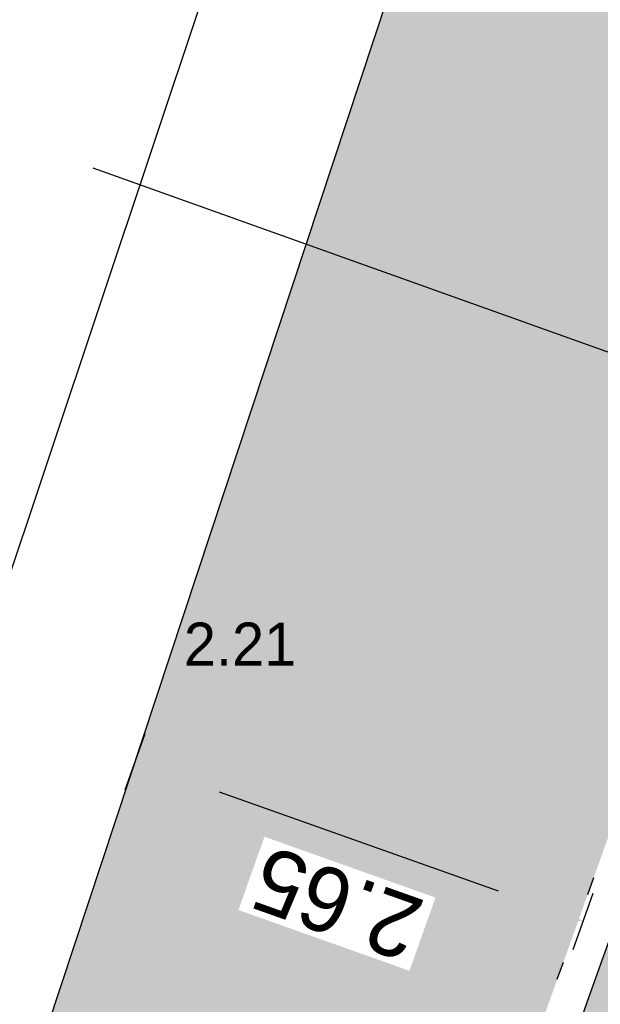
# Model space of a CAD drawing. Header units: metres. Extents: x 134157 to 138734, y 451157 to 455772.
# Tile 806 of 1056: x 136694.23 to 136697.45, y 454185.87 to 454191.34. Entities that reach past the tile are written whole.
import ezdxf
from ezdxf import colors
from ezdxf.entities.mleader import LeaderData, LeaderLine
from ezdxf.math import Vec2, Vec3

# ---------------------------------------------------------------- set-up
doc = ezdxf.new("R2010")
doc.units = ezdxf.units.M
doc.linetypes.add('TR18X20__G2', pattern=[2.5999999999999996, 1, -0.4, 0, -0.4, 0, -0.4, 0, -0.4])
doc.layers.add('-DR-alg-hulplijnen', color=210, linetype='Continuous', plot=False)
doc.layers.add('-DR-alg-hulplijnen aandachtspunten', color=210, linetype='Continuous', plot=False)
doc.layers.add('-DR-alg-hulplijnen kantverharding asflast nieuwe fietsstraat', color=7, linetype='Continuous', true_color=0xff9429, plot=False)
for name, color, linetype in [('-DR-alg-projectgrens 1-200', 3, 'PROJECTGRENS_1-200'), ('-DR-bs-txt-hoogtemaat', 253, 'Continuous'), ('-DR-nw-maatvoering', 3, 'Continuous'), ('-DR-nw-txt-overzicht aandachtspunten verharding', 2, 'Continuous'), ('-DR-nw-vh-band 18-20x25', 2, 'TR18X20__G2'), ('-DR-nw-vh-kantverharding', 3, 'Continuous'), ('-DR-nw-vh-scheiding erfgrens en bebouwing', 3, 'Continuous')]:
    doc.layers.add(name, color=color, linetype=linetype)
doc.layers.add('-DR-nw-gr-arc-gras', color=7, linetype='Continuous', true_color=0xb5d5a4)
for name, color, linetype, lineweight, true_color in [('-DR-nw-vh-arc-asfalt fietsstraat rood', 7, 'Continuous', 9, 0xdfbfc7), ('-DR-nw-vh-arc-sbs df Drainflow', 7, 'Continuous', 9, 0xb9747c), ('-DR-nw-vh-arc-sbs kf bruinrood rabat halfsteens', 7, 'Continuous', 9, 0xb88485)]:
    doc.layers.add(name, color=color, linetype=linetype, lineweight=lineweight, true_color=true_color)
doc.layers.add('-DR-nw-vh-arc-halfverharding stabilizer', color=7, linetype='Continuous', lineweight=9, true_color=0xe2e1c1, transparency=0.1)
doc.layers.add('-DR-nw-vh-arc-tegels 300x300x45', color=253, linetype='Continuous', lineweight=9)
doc.styles.add('CE', font='txt', dxfattribs={"height": 1.8})
doc.styles.add('Drong', font='txt', dxfattribs={"height": 1.8})
doc.linetypes.add('PROJECTGRENS_1-200', pattern='A,0.32,-0.13,[133,ltypeshp.shx,S=0.13,R=0,X=-0.13,Y=0],-0.13,1.27', length=1.85)
doc.dimstyles.new('Drong', dxfattribs={"dimtxt": 1.8, "dimasz": 2.5, "dimexe": 0, "dimexo": 0, "dimgap": 0.9, "dimtad": 1, "dimzin": 0, "dimdsep": 46, "dimtxsty": 'Drong', "dimblk": 'dimblk-wit', "dimcen": 0, "dimse1": 1, "dimse2": 1, "dimclrd": 256, "dimclre": 1, "dimclrt": 7, "dimadec": 0, "dimazin": 0, "dimtfac": 1, "dimtmove": 0, "dimatfit": 3, "dimfxl": 1, "dimtolj": 1, "dimtzin": 0, "dimarcsym": 0})
pattern_1 = [(115.3356253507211, (136419.7180158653, 453326.2367068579), (-0.2236810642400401, -0.1059037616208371), [0.06, -0.187485]), (205.3356253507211, (136419.7180158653, 453326.2367068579), (0.1059037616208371, -0.22368106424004), [0.06, -0.187485])]

# ---------------------------------------------------------------- blocks, each defined once
blk = doc.blocks.new('dimblk-wit')
at = {"color": 7}
blk.add_line((2.842170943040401e-14, -0.3333333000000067), (-2.842170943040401e-14, 0.3333333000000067), dxfattribs=at)
blk.add_solid([(0, 0), (-0.7999999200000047, 0.1999999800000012), (-0.7999999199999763, -0.1999999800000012)], dxfattribs=at)
blk = doc.blocks.new('*D693')
at = {"layer": '-DR-nw-maatvoering', "lineweight": -2, "transparency": 16777216}
blk.add_line((136688.1907988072, 454157.0126188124), (136703.0951345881, 454198.4178598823), dxfattribs=at)
at = {"layer": 'Defpoints', "color": 0, "transparency": 16777216}
for p in [(136703.2644787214, 454198.8883092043), (136703.2644787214, 454198.8883092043), (136688.0214546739, 454156.5421694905)]:
    blk.add_point(p, dxfattribs=at)
at = {"layer": '-DR-nw-maatvoering', "lineweight": -2, "transparency": 16777216, "xscale": 0.5, "yscale": 0.5, "zscale": 0.5}
for p, rotation in [((136703.2644787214, 454198.8883092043), 70.20302367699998), ((136688.021454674, 454156.5421694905), 250.2030236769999)]:
    blk.add_blockref('dimblk-wit', p, dxfattribs=dict(at, rotation=rotation))
at = {"layer": '-DR-nw-maatvoering', "color": 7, "transparency": 16777216, "insert": (136695.3007690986, 454177.8384176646), "char_height": 0.36, "attachment_point": 5, "rotation": 70.20302367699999, "style": 'Drong'}
blk.add_mtext('\\A1;45.00', dxfattribs=at)
blk = doc.blocks.new('*D738')
at = {"layer": '-DR-nw-maatvoering', "lineweight": -2, "transparency": 16777216}
blk.add_line((136696.887496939, 454186.4937800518), (136695.3379612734, 454187.0447268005), dxfattribs=at)
at = {"layer": 'Defpoints', "color": 0, "transparency": 16777216}
for p in [(136695.0852002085, 454187.8263297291), (136694.8668539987, 454187.2122318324), (136697.4412639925, 454186.5587553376)]:
    blk.add_point(p, dxfattribs=at)
at = {"layer": '-DR-nw-maatvoering', "lineweight": -2, "transparency": 16777216, "xscale": 0.5, "yscale": 0.5, "zscale": 0.5}
for p, rotation in [((136694.8668539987, 454187.2122318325), 160.4268500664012), ((136697.3586042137, 454186.3262750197), 340.4268500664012)]:
    blk.add_blockref('dimblk-wit', p, dxfattribs=dict(at, rotation=rotation))
at = {"layer": '-DR-nw-maatvoering', "color": 7, "transparency": 16777216, "insert": (136695.9908885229, 454186.4265772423), "char_height": 0.36, "attachment_point": 5, "rotation": 160.42685006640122, "style": 'Drong', "bg_fill": 3, "box_fill_scale": 1.1, "bg_fill_color": 256, "bg_fill_true_color": 13158600, "bg_fill_transparency": 0}
blk.add_mtext('\\A1;2.65', dxfattribs=at)

msp = doc.modelspace()

# ---------------------------------------------------------------- hatches: boundary and pattern name
at = {"layer": '-DR-nw-gr-arc-gras', "transparency": 33554687}
h = msp.add_hatch(dxfattribs=at)
h.set_pattern_fill('AGR-BOLLEN', color=256, scale=0.1, pattern_type=2)
h.set_pattern_definition(pattern_1)
edge = h.paths.add_edge_path()
edge.add_arc((-7000776.809524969, 3043164.567559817), 7592527.997363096, 340.0567505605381, 340.0572256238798)
edge.add_line((136455.7815594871, 453494.2542758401), (136455.1236032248, 453494.4934109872))
edge.add_arc((380495.2223584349, 364992.5484406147), 259592.3035530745, 160.0666568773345, 160.0804453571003)
edge.add_line((136433.832290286, 453435.7615323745), (136433.813485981, 453435.768343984))
edge.add_line((136433.813485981, 453435.768343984), (136432.1794965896, 453431.2550945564))
edge.add_line((136432.1794965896, 453431.2550945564), (136432.198303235, 453431.2482893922))
edge.add_line((136432.198303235, 453431.2482893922), (136431.6776287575, 453429.8696050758))
edge.add_line((136431.6776287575, 453429.8696050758), (136432.3363505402, 453429.6312341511))
edge.add_line((136432.3363505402, 453429.6312341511), (136434.3092713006, 453435.0765756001))
h = msp.add_hatch(dxfattribs=at)
h.set_pattern_fill('AGR-BOLLEN', color=256, scale=0.1, pattern_type=2)
h.set_pattern_definition(pattern_1)
edge = h.paths.add_edge_path()
edge.add_line((136644.2753070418, 454017.4218487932), (136643.9350728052, 454016.4814706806))
edge.add_line((136643.9350728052, 454016.4814706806), (136643.8839339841, 454016.3403207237))
edge.add_line((136643.8839339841, 454016.3403207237), (136644.542212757, 454016.1016536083))
edge.add_arc((1711333.983143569, -116117.4265426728), 1674723.581774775, 160.0956720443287, 160.096657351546, ccw=False)
edge.add_line((136654.3469492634, 454043.1812754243), (136653.6888597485, 454043.419891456))
edge.add_line((136653.6888597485, 454043.419891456), (136653.6378049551, 454043.2789838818))
edge.add_line((136653.6378049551, 454043.2789838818), (136653.2975354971, 454042.3386559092))
edge.add_line((136653.2975354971, 454042.3386559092), (136644.2753070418, 454017.4218487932))
h = msp.add_hatch(dxfattribs=at)
h.set_pattern_fill('AGR-BOLLEN', color=256, scale=0.1, pattern_type=2)
h.set_pattern_definition(pattern_1)
h.paths.add_polyline_path([(136680.8181372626, 454113.3477231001), (136681.7583936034, 454113.0072557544), (136695.6216056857, 454151.2331555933), (136697.8514209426, 454150.418564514), (136700.8020000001, 454158.7690000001), (136698.5957472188, 454159.4627371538), (136702.3224466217, 454169.7982563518, 0.003576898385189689), (136716.2680567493, 454208.7901107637, 0.003576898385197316), (136718.6060000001, 454208.0040000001, 0.003576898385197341), (136721.1490000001, 454215.3520000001, 0.00357689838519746), (136718.841618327, 454216.1837744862, 0.003577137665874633), (136723.8472994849, 454230.5978849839), (136722.9019403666, 454230.923898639, -0.003576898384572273), (136701.3821902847, 454170.1387237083)])
h = msp.add_hatch(dxfattribs=at)
h.set_pattern_fill('AGR-BOLLEN', color=256, scale=0.1, pattern_type=2)
h.set_pattern_definition(pattern_1)
edge = h.paths.add_edge_path()
edge.add_arc((201445.8787886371, 430906.3577488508), 68798.18994699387, 160.2184351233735, 160.2357859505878, ccw=False)
edge.add_arc((201560.3116756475, 431227.0068245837), 68798.19358799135, 160.484620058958, 160.5019708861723, ccw=False)
edge.add_line((136714.446815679, 454209.7231900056), (136713.7865181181, 454209.9556261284))
edge.add_line((136713.7865181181, 454209.9556261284), (136713.7367865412, 454209.8142461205))
edge.add_line((136713.7367865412, 454209.8142461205), (136713.4053277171, 454208.8707135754))
edge.add_arc((132463.7408879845, 455704.5910048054), 4505.199999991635, 340.09465014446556, 340.60986997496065, ccw=False)
edge.add_line((136699.7837545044, 454170.7175181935), (136694.0695503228, 454154.9368074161))
edge.add_line((136694.0695503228, 454154.9368074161), (136693.729157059, 454153.9965279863))
edge.add_line((136693.729157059, 454153.9965279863), (136693.6780549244, 454153.8553647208))
edge.add_line((136693.6780549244, 454153.8553647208), (136694.3366119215, 454153.6165329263))
edge.add_line((136694.3366119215, 454153.6165329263), (136700.4419339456, 454170.4791910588))
at = {"layer": '-DR-nw-vh-arc-asfalt fietsstraat rood', "transparency": 33554687}
h = msp.add_hatch(color=256, dxfattribs=at)
h.dxf.hatch_style = 1
edge = h.paths.add_edge_path()
edge.add_line((136621.1191711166, 453955.2346702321), (136699.219600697, 454170.9217985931))
edge.add_arc((132463.7408879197, 455704.5910048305), 4504.600000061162, 340.0946501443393, 342.4755033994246)
edge.add_line((136759.2747347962, 454348.1949966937), (136783.3161431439, 454424.331082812))
edge.add_line((136783.3161431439, 454424.331082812), (136779.3110722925, 454425.5957596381))
edge.add_line((136779.3110722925, 454425.5957596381), (136755.2696639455, 454349.4596735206))
edge.add_arc((132463.7408877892, 455704.5910048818), 4500.400000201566, 340.09465014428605, 342.4755033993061, ccw=False)
edge.add_line((136695.2705240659, 454172.3517614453), (136617.1700944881, 453956.6646330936))
edge.add_line((136617.1700944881, 453956.6646330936), (136621.1191711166, 453955.2346702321))
at = {"layer": '-DR-nw-vh-arc-halfverharding stabilizer'}
h = msp.add_hatch(dxfattribs=at)
h.set_pattern_fill('GRAVEL', color=256, scale=0.03)
h.set_pattern_definition([(228.0127875, (0.54864, 0.7619999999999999), (-6.096000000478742, -6.857999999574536), [0.102516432, -10.1491450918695]), (184.969741, (0.4800599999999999, 0.6858), (9.143999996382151, 0.7620000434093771), [0.175921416, -17.41621466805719]), (132.5104471, (0.3048, 0.6705599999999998), (7.620000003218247, -8.381999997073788), [0.124044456, -12.28041683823]), (267.273689, (0.00762, 0.4800599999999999), (0.7620000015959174, 15.23999999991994), [0.160201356, -15.8599312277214]), (292.83365418, (0, 0.32004), (-3.810000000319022, 9.143999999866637), [0.15709011, -15.5519423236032]), (357.2736889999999, (0.06096, 0.17526), (-15.23999999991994, 0.7620000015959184), [0.160201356, -15.8599312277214]), (37.69424047, (0.22098, 0.16764), (-9.905999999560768, -7.620000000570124), [0.211858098, -20.9739345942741]), (72.25532837, (0.38862, 0.29718), (5.334000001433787, 16.76399999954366), [0.200015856, -19.8015769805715]), (121.42956562, (0.4495799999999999, 0.48768), (-6.096000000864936, 9.905999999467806), [0.1607439, -15.9136637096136]), (175.2363583, (0.36576, 0.6248400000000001), (8.381999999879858, -0.7620000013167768), [0.183513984, -8.992181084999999]), (222.3974378, (0.18288, 0.64008), (-9.143999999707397, -8.382000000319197), [0.237323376, -23.4950317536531]), (138.81407483, (0.7619999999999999, 0.47244), (-5.333999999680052, 4.572000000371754), [0.08100136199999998, -8.0191697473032]), (171.4692344, (0.70104, 0.52578), (9.906000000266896, -1.523999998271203), [0.154104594, -15.256391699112]), (225, (0.54864, 0.54864), (-1.06581410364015e-16, -0.7620000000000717), [0.107762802, -0.9698679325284]), (203.19859051, (0.4953, 0.64008), (3.810000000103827, 1.5239999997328), [0.05803239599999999, -5.745186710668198]), (291.80140949, (0.44196, 0.61722), (-0.7620000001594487, 2.285999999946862), [0.082069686, -4.021425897]), (30.96375653, (0.47244, 0.5410200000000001), (2.286000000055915, 1.523999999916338), [0.133295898, -4.309889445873]), (161.56505118, (0.5867399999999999, 0.6096), (1.524000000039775, -0.761999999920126), [0.096386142, -2.3132694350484]), (16.389540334, (0, 0.61722), (7.620000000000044, 2.286000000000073), [0.1350264, -13.3676480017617]), (70.34617594, (0.12954, 0.65532), (-3.048000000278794, -8.381999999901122), [0.113279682, -11.21466470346]), (293.19859051, (0.5867399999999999, 0.7619999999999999), (-1.523999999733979, 3.810000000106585), [0.11606403, -5.687155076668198]), (343.6104596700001, (0.6324599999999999, 0.65532), (-7.620000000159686, 2.285999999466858), [0.1350264, -13.367648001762]), (339.44395478, (0, 0.14478), (-3.809999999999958, 1.524000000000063), [0.1302105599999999, -6.3803202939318]), (294.7751406, (0.12192, 0.09906), (-3.810000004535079, 8.381999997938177), [0.109101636, -10.801078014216]), (66.80140949, (0.59436, 0), (1.523999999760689, 3.810000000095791), [0.11606403, -5.687155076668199]), (17.35402464, (0.64008, 0.10668), (-9.905999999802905, -3.048000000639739), [0.127734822, -12.64571279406]), (69.44395478, (0.22098, 0), (-1.524000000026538, -3.809999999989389), [0.06510527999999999, -6.445425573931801]), (101.309932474, (0.54864, 0), (-0.7620000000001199, 3.048000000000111), [0.03885437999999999, -3.8465984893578]), (165.963756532, (0.5410200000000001, 0.0381), (2.285999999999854, -0.7619999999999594), [0.15709011, -2.9847163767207]), (186.00900596, (0.38862, 0.0762), (7.61999999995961, 0.762000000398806), [0.1455801, -14.4124094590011]), (303.69006753, (0.47244, 0.47244), (-0.7620000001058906, 1.523999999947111), [0.109897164, -2.637532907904]), (353.15722659, (0.5334, 0.3809999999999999), (12.9540000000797, -1.523999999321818), [0.191867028, -18.9948027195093]), (60.9453959, (0.7239, 0.35814), (-3.048000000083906, -5.333999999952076), [0.078452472, -7.766817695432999]), (90, (0.7619999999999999, 0.42672), (-0.7619999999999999, 0.7619999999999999), [0.04572, -0.7162799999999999]), (120.25643716, (0.37338, 0.09906), (3.047999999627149, -5.334000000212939), [0.105860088, -10.48018223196]), (48.01278749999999, (0.32004, 0.1905), (6.096000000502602, 6.857999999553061), [0.205032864, -10.0466286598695]), (0, (0.4572, 0.3429), (0.7619999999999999, 0.7619999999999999), [0.19812, -0.5638799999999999]), (325.3048465, (0.65532, 0.3429), (7.620000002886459, -5.333999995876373), [0.120482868, -11.927795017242]), (254.0546040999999, (0.75438, 0.27432), (-0.761999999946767, -3.048000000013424), [0.110948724, -5.4364950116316]), (207.64597536, (0.7239, 0.16764), (-14.478000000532, -7.619999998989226), [0.18064353, -17.8837393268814]), (175.42607874, (0.5638799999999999, 0.08381999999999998), (-9.905999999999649, 0.7619999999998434), [0.191108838, -18.919753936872])])
edge = h.paths.add_edge_path()
edge.add_line((136696.3611916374, 454156.2724135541), (136701.3821902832, 454170.1387237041))
edge.add_arc((132463.7408890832, 455704.5910044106), 4506.899998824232, 340.0946501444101, 340.3824801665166)
edge.add_arc((132463.740888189, 455704.59100474), 4506.899999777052, 340.3824801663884, 340.9144113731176)
edge.add_line((136722.9019403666, 454230.923898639), (136725.9012828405, 454239.6212513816))
edge.add_line((136725.9012828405, 454239.6212513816), (136725.0504544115, 454239.9146654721))
edge.add_line((136725.0504544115, 454239.9146654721), (136723.7971678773, 454236.2738443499))
edge.add_line((136723.7971678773, 454236.2738443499), (136723.0405039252, 454236.5352031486))
edge.add_line((136723.0405039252, 454236.5352031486), (136722.5512712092, 454235.1172286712))
edge.add_line((136722.5512712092, 454235.1172286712), (136723.3075039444, 454234.8560547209))
edge.add_line((136723.3075039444, 454234.8560547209), (136722.051111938, 454231.2173127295))
edge.add_line((136722.051111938, 454231.2173127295), (136715.0723628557, 454211.1992251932))
edge.add_line((136715.0723628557, 454211.1992251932), (136714.3172518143, 454211.4650372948))
edge.add_line((136714.3172518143, 454211.4650372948), (136713.8196736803, 454210.0499697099))
edge.add_line((136713.8196736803, 454210.0499697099), (136714.5743433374, 454209.7843129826))
edge.add_line((136714.5743433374, 454209.7843129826), (136708.1893734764, 454191.7482985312))
edge.add_arc((132463.7408867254, 455704.5910051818), 4506.000001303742, 340.0946501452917, 340.38248016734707, ccw=False)
edge.add_line((136700.5359595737, 454170.4451443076), (136695.5145284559, 454156.577639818))
edge.add_line((136695.5145284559, 454156.577639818), (136696.3611916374, 454156.2724135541))
at = {"layer": '-DR-nw-vh-arc-sbs df Drainflow'}
h = msp.add_hatch(dxfattribs=at)
h.set_pattern_fill('AVH-SBS_KEIFORMAAT_ELLEBOOG_01', color=256, scale=3, angle=250, pattern_type=2)
h.set_pattern_definition([(250, (0, 0), (0.3845138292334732, 0.179301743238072), [0.8999999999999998, -0.3]), (340, (-0.2052120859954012, -0.5638155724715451), (0.3845138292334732, 0.179301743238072), [0.8999999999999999, -0.3]), (250, (0.0383478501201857, -0.3332108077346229), (0.3845138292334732, 0.179301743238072), [0, -1.2]), (250, (0.02539267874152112, -0.8073755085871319), (0.3845138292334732, 0.179301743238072), [0, -1.2])])
h.paths.add_polyline_path([(136703.767070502, 454198.7105629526), (136702.4480377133, 454199.1790283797, 0.4141940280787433), (136702.0649413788, 454198.996750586, -0.001521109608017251), (136692.8258575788, 454173.2369765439), (136687.0265221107, 454157.2211617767, 0.4142135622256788), (136687.2064588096, 454156.8369446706), (136688.5228176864, 454156.3602903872, -0.4142135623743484), (136688.8227121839, 454155.7199285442), (136694.894421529, 454172.4879483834), (136704.404471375, 454199.0113136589, -0.4122998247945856)])
at = {"layer": '-DR-nw-vh-arc-sbs kf bruinrood rabat halfsteens', "transparency": 33554687}
h = msp.add_hatch(color=256, dxfattribs=at)
h.dxf.hatch_style = 1
edge = h.paths.add_edge_path()
edge.add_arc((132463.740887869, 455704.591004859), 4500.400000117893, 340.6405330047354, 340.9609252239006)
edge.add_line((136717.9524628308, 454236.5024392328), (136717.5745924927, 454236.6336435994))
edge.add_arc((8236.309871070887, 498800.6098589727), 135990.3796617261, 340.860633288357, 340.8707975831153, ccw=False)
edge.add_line((136709.6669031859, 454213.841715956), (136709.4779428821, 454213.377972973))
edge.add_line((136709.4779428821, 454213.377972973), (136709.3002212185, 454212.8720768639))
edge.add_line((136709.3002212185, 454212.8720768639), (136709.6765894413, 454212.7363942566))
h = msp.add_hatch(color=256, dxfattribs=at)
h.dxf.hatch_style = 1
edge = h.paths.add_edge_path()
edge.add_arc((132463.7408877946, 455704.5910048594), 4500.40000018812, 340.0946501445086, 340.640533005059)
edge.add_line((136709.6765894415, 454212.7363942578), (136709.3002213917, 454212.8720768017))
edge.add_line((136709.3002213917, 454212.8720768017), (136709.1127088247, 454212.3383108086))
edge.add_line((136709.1127088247, 454212.3383108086), (136708.9460833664, 454211.865949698))
edge.add_line((136708.9460833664, 454211.865949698), (136708.7797534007, 454211.3944262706))
edge.add_line((136708.7797534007, 454211.3944262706), (136708.6134234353, 454210.9229028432))
edge.add_line((136708.6134234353, 454210.9229028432), (136708.4470934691, 454210.4513794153))
edge.add_line((136708.4470934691, 454210.4513794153), (136708.2807635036, 454209.9798559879))
edge.add_line((136708.2807635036, 454209.9798559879), (136708.1144335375, 454209.5083325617))
edge.add_line((136708.1144335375, 454209.5083325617), (136707.948103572, 454209.0368091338))
edge.add_line((136707.948103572, 454209.0368091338), (136707.7817736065, 454208.5652857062))
edge.add_line((136707.7817736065, 454208.5652857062), (136707.6154436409, 454208.0937622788))
edge.add_line((136707.6154436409, 454208.0937622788), (136707.4491136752, 454207.6222388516))
edge.add_line((136707.4491136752, 454207.6222388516), (136707.2827837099, 454207.1507154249))
edge.add_line((136707.2827837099, 454207.1507154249), (136707.116453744, 454206.6791919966))
edge.add_line((136707.116453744, 454206.6791919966), (136706.9501237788, 454206.2076685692))
edge.add_line((136706.9501237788, 454206.2076685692), (136706.7837938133, 454205.7361451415))
edge.add_line((136706.7837938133, 454205.7361451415), (136706.6174638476, 454205.2646217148))
edge.add_line((136706.6174638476, 454205.2646217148), (136706.4511338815, 454204.7930982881))
edge.add_line((136706.4511338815, 454204.7930982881), (136706.284803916, 454204.3215748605))
edge.add_line((136706.284803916, 454204.3215748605), (136706.1184739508, 454203.8500514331))
edge.add_line((136706.1184739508, 454203.8500514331), (136705.9521439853, 454203.3785280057))
edge.add_line((136705.9521439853, 454203.3785280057), (136705.7858140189, 454202.9070045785))
edge.add_line((136705.7858140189, 454202.9070045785), (136704.4056616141, 454199.0146332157))
edge.add_arc((136703.9344092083, 454199.1817293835), 0.4999999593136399, 340.07245972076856, 340.47656657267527, ccw=False)
edge.add_arc((132486.7186621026, 455696.3114070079), 4475.576069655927, 340.09416063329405, 340.4548767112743, ccw=False)
edge.add_line((136694.8944215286, 454172.4879483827), (136688.8227121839, 454155.7199285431))
edge.add_line((136688.8227121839, 454155.7199285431), (136689.1988147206, 454155.5837416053))
edge.add_line((136689.1988147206, 454155.5837416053), (136695.2705240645, 454172.351761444))
at = {"layer": '-DR-nw-vh-arc-tegels 300x300x45'}
h = msp.add_hatch(dxfattribs=at)
h.set_pattern_fill('AVH-TEGEL_200X200_HALFST', color=256, scale=2, angle=71, pattern_type=2)
h.set_pattern_definition([(71, (0, 0), (-0.05887645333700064, 0.443321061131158), [0.4, -0.4]), (161, (0, 0), (-0.1302272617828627, -0.3782074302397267), [])])
edge = h.paths.add_edge_path()
edge.add_line((136680.5601152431, 454147.8198620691), (136678.4851152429, 454142.0528620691))
edge.add_line((136678.4851152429, 454142.0528620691), (136676.541115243, 454136.6808620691))
edge.add_line((136676.541115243, 454136.6808620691), (136672.700115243, 454126.0608620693))
edge.add_line((136672.700115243, 454126.0608620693), (136667.8975871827, 454112.7900391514))
edge.add_line((136667.8975871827, 454112.7900391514), (136666.4715658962, 454111.9995501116))
edge.add_line((136666.4715658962, 454111.9995501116), (136666.0661820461, 454112.0827333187))
edge.add_line((136666.0661820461, 454112.0827333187), (136665.5022750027, 454109.3345968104))
edge.add_line((136665.5022750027, 454109.3345968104), (136665.1640294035, 454107.6828649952))
edge.add_line((136665.1640294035, 454107.6828649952), (136671.2514348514, 454109.543679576))
edge.add_line((136671.2514348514, 454109.543679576), (136671.3195283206, 454109.7317308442))
edge.add_line((136671.3195283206, 454109.7317308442), (136671.8302293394, 454111.1421153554))
edge.add_line((136671.8302293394, 454111.1421153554), (136671.8983228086, 454111.3301666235))
edge.add_line((136671.8983228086, 454111.3301666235), (136672.1803997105, 454111.2280264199))
edge.add_line((136672.1803997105, 454111.2280264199), (136672.2825252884, 454111.5100629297))
edge.add_line((136672.2825252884, 454111.5100629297), (136670.4960382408, 454112.1569508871))
edge.add_line((136670.4960382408, 454112.1569508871), (136684.080685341, 454149.6731788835))
edge.add_line((136684.080685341, 454149.6731788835), (136685.8671723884, 454149.0262909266))
edge.add_line((136685.8671723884, 454149.0262909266), (136685.9693125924, 454149.3083678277))
edge.add_line((136685.9693125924, 454149.3083678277), (136686.251389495, 454149.2062276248))
edge.add_line((136686.251389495, 454149.2062276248), (136687.98777296, 454154.0015349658))
edge.add_line((136687.98777296, 454154.0015349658), (136687.4236191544, 454154.2058153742))
edge.add_line((136687.4236191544, 454154.2058153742), (136687.4917126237, 454154.3938666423))
edge.add_line((136687.4917126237, 454154.3938666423), (136688.0024136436, 454155.8042511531))
edge.add_line((136688.0024136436, 454155.8042511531), (136688.0705071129, 454155.9923024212))
edge.add_line((136688.0705071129, 454155.9923024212), (136688.3525840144, 454155.8901622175))
edge.add_line((136688.3525840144, 454155.8901622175), (136688.4547242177, 454156.1722391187))
edge.add_line((136688.4547242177, 454156.1722391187), (136686.6682371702, 454156.8191270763))
edge.add_line((136686.6682371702, 454156.8191270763), (136692.6378062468, 454173.3050698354))
edge.add_arc((132463.7408879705, 455704.5910047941), 4497.600000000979, 340.0946501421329, 340.4496316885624)
edge.add_line((136702.0438120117, 454199.5348317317), (136702.0439418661, 454199.5347856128))
edge.add_line((136702.0439418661, 454199.5347856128), (136703.2603585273, 454202.9525543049))
edge.add_line((136703.2603585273, 454202.9525543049), (136700.219996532, 454204.9975124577))
edge.add_line((136700.219996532, 454204.9975124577), (136699.2536343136, 454202.8740586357))
edge.add_line((136699.2536343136, 454202.8740586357), (136699.39, 454202.812))
edge.add_line((136699.39, 454202.812), (136697.3242803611, 454198.0487947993))
edge.add_line((136697.3242803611, 454198.0487947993), (136698.308, 454197.611))
edge.add_line((136698.308, 454197.611), (136693.970115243, 454184.499862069))
edge.add_line((136693.970115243, 454184.499862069), (136693.876115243, 454184.5318620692))
edge.add_line((136693.876115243, 454184.5318620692), (136691.8361152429, 454178.5328620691))
edge.add_line((136691.8361152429, 454178.5328620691), (136691.7411152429, 454178.5648620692))
edge.add_line((136691.7411152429, 454178.5648620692), (136690.402115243, 454175.1058620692))
edge.add_line((136690.402115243, 454175.1058620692), (136690.5421152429, 454175.0528620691))
edge.add_line((136690.5421152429, 454175.0528620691), (136689.2631152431, 454171.6328620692))
edge.add_line((136689.2631152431, 454171.6328620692), (136689.1701152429, 454171.6678620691))
edge.add_line((136689.1701152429, 454171.6678620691), (136687.9421152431, 454168.4518620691))
edge.add_line((136687.9421152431, 454168.4518620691), (136688.074115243, 454168.4038620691))
edge.add_line((136688.074115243, 454168.4038620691), (136684.4381152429, 454158.3858620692))
edge.add_line((136684.4381152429, 454158.3858620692), (136680.5601152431, 454147.8198620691))

# ---------------------------------------------------------------- linework, layer by layer
at = {"layer": '-DR-alg-hulplijnen kantverharding asflast nieuwe fietsstraat'}
msp.add_lwpolyline([(136782.1872382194, 454454.7183996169), (136782.7811478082, 454444.4882891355, -0.09121424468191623), (136782.1101864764, 454439.1022242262), (136779.3721577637, 454430.4312351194, 0.08061157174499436), (136779.1407305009, 454428.8462188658), (136779.1650810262, 454427.3139419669, -0.08061157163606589), (136778.9336537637, 454425.7289257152), (136779.3110722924, 454425.595759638), (136755.2696639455, 454349.4596735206, -0.01038880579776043), (136695.2705240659, 454172.3517614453), (136617.170094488, 453956.6646330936), (136616.793991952, 453956.8008200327, -0.01664357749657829), (136615.5574884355, 453953.711278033), (136612.5988155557, 453946.9774368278)], format="xyb", dxfattribs=at)
at = {"layer": '-DR-alg-projectgrens 1-200', "flags": 128}
msp.add_lwpolyline([(136721.4614126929, 454206.1355023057), (136727.4976405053, 454223.7516176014), (136730.5812698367, 454232.7175398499), (136734.459636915, 454243.958702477), (136738.0329631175, 454254.3057511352), (136742.1831830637, 454266.2662668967), (136750.5682339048, 454290.8423468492), (136760.392604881, 454319.4555148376), (136770.6655345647, 454349.3284017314), (136772.7130334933, 454355.2375255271), (136774.612293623, 454360.472703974), (136776.997639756, 454366.9996510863), (136784.3060310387, 454387.2082632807), (136790.3390255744, 454404.0832479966), (136797.3108895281, 454423.3603418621), (136807.0580164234, 454450.0933327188), (136800.6459823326, 454453.198166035), (136770.1293263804, 454470.8392502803), (136763.4628964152, 454464.3928177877), (136767.2219767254, 454456.488320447), (136768.446774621, 454452.9019010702), (136769.6121362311, 454448.5390902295), (136767.1901857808, 454443.6044278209), (136763.9804044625, 454431.78523306), (136763.4980324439, 454430.8065072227), (136764.7847718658, 454430.2215349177), (136759.6495878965, 454419.8651471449), (136760.2067292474, 454419.6135889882), (136758.3051672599, 454415.7551963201), (136757.4333557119, 454413.9278402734), (136755.5135803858, 454410.0369911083), (136754.9933739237, 454410.2920303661), (136749.8722845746, 454399.961884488), (136748.6156828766, 454400.5846870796), (136748.5476600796, 454400.4476262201), (136744.2871101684, 454402.5470422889), (136738.7603675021, 454389.7184848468), (136744.8285157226, 454387.0620129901), (136753.5165828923, 454383.2585824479), (136750.4454420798, 454376.2315008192), (136747.3001386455, 454368.9990925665), (136747.7019947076, 454368.8213485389), (136745.4212838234, 454363.6575167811), (136743.7712198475, 454359.8818756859), (136741.4736476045, 454354.7148318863), (136741.1067372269, 454354.8779031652), (136737.9448004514, 454347.8529095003), (136734.8598097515, 454340.7764631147), (136727.1932653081, 454344.1813445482), (136720.3972555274, 454330.2850260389), (136716.7051284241, 454321.7301903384), (136725.346156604, 454317.8856269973), (136722.1987328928, 454310.8074680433), (136718.1447215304, 454301.4878099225), (136714.1306750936, 454292.7129706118), (136709.7479071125, 454294.6405861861), (136707.0898129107, 454288.6071570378), (136709.5730063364, 454287.5058452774), (136709.5303924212, 454287.4102007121), (136709.6165589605, 454287.3713784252), (136709.4237179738, 454286.9446664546), (136712.1181323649, 454285.7683394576), (136724.4053834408, 454280.40601671), (136724.3945406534, 454280.3722835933), (136724.5601275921, 454280.3013177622), (136719.3266368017, 454264.6213396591), (136718.5536664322, 454264.2788026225), (136712.1490699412, 454267.0433062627), (136705.336609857, 454251.4945309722), (136713.1547930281, 454248.121823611), (136713.6296653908, 454247.1066979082), (136703.3628736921, 454216.0173112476), (136702.5296078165, 454215.6645962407), (136697.2997799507, 454218.0132068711), (136691.6561519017, 454205.1929293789), (136698.1691824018, 454202.2869482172), (136696.0848427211, 454197.5466439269), (136697.1157620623, 454197.0663415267), (136693.3404436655, 454185.7705750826), (136691.210382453, 454179.7988425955), (136691.1538561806, 454179.8178830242), (136689.2565954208, 454174.4702634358), (136688.6774819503, 454172.9217348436), (136686.6454361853, 454167.8593180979), (136686.7931511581, 454167.8056035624), (136683.4987278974, 454158.7287245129), (136679.6202492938, 454148.1614205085), (136677.5444797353, 454142.3922816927), (136675.6007311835, 454137.0209764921), (136671.7597944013, 454126.4011512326), (136667.0848490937, 454113.482877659), (136666.3102427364, 454113.053488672), (136658.5208628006, 454114.6506270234), (136655.4003561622, 454098.9824757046), (136661.0921995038, 454097.8246970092), (136661.2694465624, 454097.5188971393), (136621.349557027, 453987.8626198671), (136614.3766500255, 453990.9632921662), (136611.9345853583, 453985.5300270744), (136608.3745413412, 453987.1196889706), (136605.0140629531, 453979.7732868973), (136610.3679676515, 453977.3856095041), (136616.0993917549, 453974.9109095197), (136616.4180735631, 453974.2166734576), (136608.3939134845, 453952.1359851), (136599.9096817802, 453929.478839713), (136596.3332416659, 453930.8470697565), (136596.7025780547, 453931.8007739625), (136592.690606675, 453933.3568103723), (136592.5823684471, 453933.1112699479), (136587.1666087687, 453935.2079171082), (136587.1133719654, 453935.1014435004), (136586.9083803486, 453935.1996247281), (136584.7297915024, 453936.2519309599), (136573.4195847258, 453911.8970551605), (136576.9058538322, 453910.2265512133), (136577.7550063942, 453910.8166572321), (136581.7099004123, 453908.9229534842), (136581.7799016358, 453907.8909354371), (136588.3553676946, 453904.7426533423), (136581.3567526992, 453890.2881160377), (136584.4079268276, 453889.2178739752), (136581.9197178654, 453882.301448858), (136582.601412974, 453881.5813248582), (136581.1418997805, 453877.4782788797), (136580.1304940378, 453877.2808890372), (136578.3012561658, 453872.1036821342), (136578.9859669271, 453871.382111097), (136577.5259187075, 453867.3093859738), (136576.5394092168, 453867.189688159), (136574.6538962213, 453861.98977681), (136575.3566261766, 453861.2190729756), (136573.8594803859, 453857.0977611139), (136572.8232828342, 453856.8578539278), (136568.249353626, 453844.0563549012), (136569.0513033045, 453843.7225085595), (136568.2464862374, 453841.9862897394), (136569.9158138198, 453841.290025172), (136566.691677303, 453833.861641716), (136560.7574092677, 453836.4857936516), (136555.1930274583, 453823.5555627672), (136563.2068687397, 453820.3295449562), (136562.2441309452, 453817.9379810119), (136562.0591054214, 453818.0124640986), (136558.0189829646, 453808.0140820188), (136558.2177359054, 453807.9345808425), (136557.146456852, 453805.2522943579), (136555.4765638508, 453804.5556952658), (136553.6709496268, 453802.5003809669), (136552.6116124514, 453799.6979788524), (136545.819509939, 453781.4219849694), (136541.6467416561, 453783.3564375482), (136534.7495119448, 453768.6800804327), (136539.5245390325, 453766.4507703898), (136534.8143601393, 453753.8676775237), (136534.7894609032, 453753.8794224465), (136534.3789931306, 453752.8726532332), (136534.1824946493, 453752.9602354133), (136532.9256728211, 453749.6674104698), (136533.0985091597, 453749.602870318), (136532.77218899, 453748.7054898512), (136532.5839993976, 453748.7919034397), (136530.4572875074, 453743.0847201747), (136530.6272958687, 453743.0222472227), (136516.4928875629, 453704.5919896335), (136514.575213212, 453699.2202106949), (136492.1808605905, 453636.4012384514), (136492.7364887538, 453636.2041439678), (136489.1572213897, 453626.3411628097), (136485.0791461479, 453628.2492913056), (136478.1599331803, 453613.7876420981), (136483.141269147, 453611.4793990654), (136461.8669452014, 453552.9396374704), (136457.3540634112, 453554.5816234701), (136454.0603581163, 453545.4167166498), (136458.6475220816, 453543.7758212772), (136443.5980798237, 453501.592848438), (136436.3907746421, 453504.1747130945), (136430.8235818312, 453488.6271941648), (136437.0201776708, 453486.3930706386), (136418.281595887, 453434.8107571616), (136413.2269505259, 453420.0854028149), (136407.3638935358, 453401.4661517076), (136407.0557727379, 453400.0561749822), (136406.4665228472, 453398.4505571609), (136401.8966078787, 453385.5921225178), (136395.3318336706, 453388.7007154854), (136389.2312719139, 453376.078577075), (136397.1570315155, 453372.3532588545), (136391.911147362, 453357.7907900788), (136390.9651849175, 453355.4642337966), (136388.6235607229, 453350.3706501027), (136384.3016725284, 453352.2735136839), (136382.1263952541, 453347.5437823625), (136391.3584262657, 453344.2432470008), (136383.1677707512, 453321.6603605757), (136378.5877845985, 453323.3619825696), (136367.2822209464, 453291.7912231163), (136367.8712875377, 453291.2269459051), (136363.5182685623, 453279.254771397), (136362.0909635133, 453275.2765894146), (136356.4323903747, 453259.569842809), (136355.262189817, 453256.3102995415), (136348.5726876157, 453237.8761680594), (136370.775556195, 453230.2716276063), (136374.3282028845, 453240.6944996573), (136372.7667498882, 453241.8029445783), (136382.1628450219, 453267.9422245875), (136384.5513140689, 453274.6494235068), (136388.9803415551, 453286.6560762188), (136393.3454927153, 453297.2873242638), (136406.6642593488, 453334.2694553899), (136411.9238963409, 453350.354626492), (136416.7539045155, 453363.9489705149), (136418.4542781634, 453363.3413411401), (136423.3000193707, 453376.9015325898), (136421.6494725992, 453377.4913563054), (136422.5155630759, 453379.9171508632), (136425.0142394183, 453387.0502269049), (136430.1278896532, 453401.328665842), (136433.0083524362, 453409.3639565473), (136437.5004329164, 453421.9731824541), (136444.4243294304, 453441.3025602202), (136447.8979184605, 453451.0434338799), (136454.6682700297, 453469.8543763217), (136458.2536723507, 453479.6664804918), (136467.6469558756, 453501.9207482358), (136478.4219470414, 453531.4654507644), (136485.603188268, 453551.2589262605), (136497.2694431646, 453583.741326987), (136504.055722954, 453602.5864304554), (136505.8321386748, 453601.9516274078), (136510.6778798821, 453615.5118188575), (136508.9321515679, 453616.135655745), (136511.5808207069, 453623.4955055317), (136513.5804099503, 453629.0529882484), (136518.6733328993, 453642.8883030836), (136519.0149258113, 453643.4042401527), (136522.6804117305, 453653.6195636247), (136522.6635908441, 453653.9569708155), (136523.620007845, 453656.5936863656), (136528.7299313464, 453670.9263864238), (136534.7565171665, 453688.0032128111), (136543.6203036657, 453712.7675529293), (136551.3516967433, 453734.3803307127), (136563.424559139, 453767.6797093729), (136566.6093728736, 453776.6542540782), (136569.182089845, 453777.966221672), (136577.4871501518, 453774.8672349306), (136583.8733999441, 453792.7031141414), (136575.9242361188, 453795.6221844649), (136575.2048938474, 453797.1547002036), (136576.9970202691, 453801.8114875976), (136581.9561870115, 453815.4244153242), (136586.2693690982, 453827.2739153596), (136591.5049732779, 453840.8399544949), (136603.7576335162, 453874.9465804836), (136606.2042554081, 453881.9388386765), (136608.1801962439, 453887.6124979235), (136608.4708316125, 453887.6159140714), (136610.0707009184, 453888.6729705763), (136612.8771625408, 453896.3339426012), (136616.9170365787, 453896.1940089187), (136618.8456614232, 453897.1870353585), (136619.3801401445, 453898.5042341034), (136644.1569869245, 453889.689088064), (136649.2588358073, 453888.4308618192), (136662.9156093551, 453886.0172650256), (136671.3737691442, 453885.3668483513), (136676.8695800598, 453884.9502829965), (136677.7948190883, 453897.1571040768), (136672.5559660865, 453897.5541928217), (136667.4469275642, 453898.4601088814), (136645.4097219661, 453906.1142123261), (136624.7787032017, 453913.5469389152), (136625.183977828, 453914.8310296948), (136624.3902644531, 453916.7566582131), (136621.3764649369, 453919.2331142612), (136624.2836680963, 453927.3222319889), (136623.2809361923, 453929.1355906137), (136623.2097707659, 453929.1919285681), (136624.0852887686, 453931.6430470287), (136629.3043921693, 453946.5099176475), (136630.5405496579, 453950.1466132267), (136636.2425607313, 453965.6651292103), (136638.1912334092, 453964.9687700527), (136643.7184069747, 453980.5147983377), (136641.8291691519, 453981.18991842), (136651.2037302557, 454007.4234372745), (136658.5055284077, 454027.6418757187), (136665.4704804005, 454047.0063027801), (136669.4959243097, 454058.3571144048), (136675.353535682, 454074.4194390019), (136676.2577085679, 454077.0937356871), (136678.7468314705, 454083.7559183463), (136682.5256458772, 454094.1706507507), (136686.10090541, 454103.6393789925), (136687.0385480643, 454106.4749781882), (136697.7950263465, 454137.2417014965), (136697.717398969, 454137.2532407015), (136705.5554541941, 454159.7801565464), (136713.0779621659, 454181.7285563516), (136716.785401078, 454192.5146579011), (136718.1081245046, 454192.0419820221), (136722.9538657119, 454205.6021734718)], close=True, dxfattribs=at)
at = {"layer": '-DR-nw-vh-band 18-20x25'}
msp.add_lwpolyline([(136688.4547242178, 454156.1722391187), (136686.6682371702, 454156.8191270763), (136692.6378063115, 454173.305070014, 0.001548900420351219), (136702.0438120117, 454199.5348317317), (136703.8342223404, 454198.8989526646, 0.4142461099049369), (136704.2173365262, 454199.0812807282, 0.0001849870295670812), (136705.3301746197, 454202.2194251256, 0.0001849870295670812)], format="xyb", dxfattribs=at)
at = {"layer": '-DR-nw-vh-kantverharding'}
for points in [[(136616.7939919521, 453956.8008200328), (136617.1700944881, 453956.6646330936), (136695.2705240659, 454172.3517614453, 0.01038880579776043), (136755.2696639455, 454349.4596735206), (136779.3110722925, 454425.5957596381)], [(136687.0265221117, 454157.2211617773), (136692.8258575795, 454173.2369765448, 0.00152110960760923), (136702.0649413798, 454198.9967505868, -0.4141940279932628), (136702.4480377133, 454199.1790283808), (136703.7672868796, 454198.7104861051, 0.4142461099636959), (136704.4058105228, 454199.0143662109, 0.0008462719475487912), (136709.4780121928, 454213.3779844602, 0.4142461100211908), (136709.1719015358, 454214.0154417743), (136707.8509707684, 454214.4792220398, -0.4141940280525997), (136707.667286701, 454214.8616460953, 0.001855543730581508), (136718.6073090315, 454246.4015181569, -0.414194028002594), (136718.9883467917, 454246.5880609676), (136720.3127439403, 454246.1342742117, 0.4142461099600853), (136720.9478356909, 454246.4452630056, 0.0008335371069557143), (136725.7858372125, 454260.6474980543, 0.4143062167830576), (136725.4725650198, 454261.2815474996), (136724.1466257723, 454261.7302965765, -0.4142541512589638), (136723.95864535, 454262.1106757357, 0.0006336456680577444), (136727.601042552, 454272.9131701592, -0.4141338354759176), (136727.980853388, 454273.1021006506), (136729.308296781, 454272.6567865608, 0.4141859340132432), (136729.941343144, 454272.9717550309, 0.0009221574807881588), (136735.1930203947, 454288.7178888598, 0.4142461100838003)], [(136688.8227157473, 454155.7199383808), (136694.8944215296, 454172.4879483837, 0.001565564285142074), (136704.4058105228, 454199.014366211, 0.001499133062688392)]]:
    msp.add_lwpolyline(points, format="xyb", dxfattribs=at)
at = {"layer": '-DR-nw-vh-scheiding erfgrens en bebouwing', "flags": 128}
msp.add_lwpolyline([(136660.3439487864, 454113.2569135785), (136666.4715658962, 454111.9995501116), (136667.8975871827, 454112.7900391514), (136672.700115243, 454126.0608620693), (136676.541115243, 454136.6808620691), (136678.4851152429, 454142.0528620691), (136680.5601152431, 454147.8198620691), (136684.4381152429, 454158.3858620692), (136688.074115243, 454168.4038620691), (136687.9421152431, 454168.4518620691), (136689.1701152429, 454171.6678620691), (136689.2631152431, 454171.6328620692), (136690.5421152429, 454175.0528620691), (136690.402115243, 454175.1058620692), (136691.7411152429, 454178.5648620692), (136691.8361152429, 454178.5328620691), (136693.876115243, 454184.5318620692), (136693.970115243, 454184.499862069), (136698.308, 454197.611), (136697.3242803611, 454198.0487947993), (136699.39, 454202.812), (136693.8873177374, 454205.3162146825)], dxfattribs=at)

# ---------------------------------------------------------------- texts
at = {"layer": '-DR-bs-txt-hoogtemaat', "color": 253, "insert": (136695.139, 454187.7469999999, 2.205), "char_height": 0.24, "attachment_point": 7, "style": 'Drong'}
msp.add_mtext('2.21', dxfattribs=at)

# ---------------------------------------------------------------- dimensions: what is measured, and where the dimension line sits
at = {"layer": '-DR-nw-maatvoering'}
dim = msp.add_aligned_dim(p1=(136688.0214546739, 454156.5421694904), p2=(136703.2644787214, 454198.8883092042), distance=3.942886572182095e-11, dimstyle='Drong', override={"dimrnd": 0.05, "dimtfill": 0}, dxfattribs=at)
dim.commit()
dim.dimension.update_dxf_attribs({"geometry": '*D693', "text_midpoint": (136695.3007690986, 454177.8384176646)})

# ---------------------------------------------------------------- leaders
at = {"layer": '-DR-alg-hulplijnen aandachtspunten'}
ml = msp.add_multileader_mtext('Standard', dxfattribs=at)
ml.set_content('Hier zit een bestaande inspectieput in de bandenlijn. \\PInritblokken opschuiven? ', color=7, style='CE')
ml.set_leader_properties(color=256, linetype='ByLayer', lineweight=-1)
ml.build(insert=Vec2(0, 0))
ml.multileader.update_dxf_attribs({"text_left_attachment_type": 5, "text_right_attachment_type": 5, "dogleg_length": 70.90462224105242, "arrow_head_size": 0.5, "scale": 0.2})
ctx = ml.context
ctx.base_point, ctx.scale, ctx.char_height, ctx.arrow_head_size, ctx.landing_gap_size, ctx.plane_origin, ctx.plane_x_axis, ctx.plane_y_axis = Vec3(136683.0111563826, 454179.0085683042), 0.2, 0.8, 0.5, 0.04000000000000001, Vec3(136706.0551339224, 454217.0776512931), Vec3(0.3365098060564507, 0.9416799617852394), Vec3(-0.9416799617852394, 0.3365098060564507)
ctx.left_attachment, ctx.right_attachment = 5, 5
notes = []
notes.append((ctx, [(1, (1, 1, 0), (136691.9178249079, 454203.9327491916), (-0.3365098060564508, -0.9416799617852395), 0.8586987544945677, [(0, [(136700.5954064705, 454208.8013801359)], 0, [])])]))
ctx.mtext.insert, ctx.mtext.text_direction, ctx.mtext.rotation, ctx.mtext.flow_direction = Vec3(136680.7816937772, 454179.8477451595), Vec3(0.3365098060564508, 0.9416799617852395), 1.227588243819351, 5
for ctx, leaders in notes:
    for number, flags, end, landing, length, lines in leaders:
        leader = LeaderData()
        leader.index, (leader.has_last_leader_line, leader.has_dogleg_vector, leader.attachment_direction) = number, flags
        leader.last_leader_point, leader.dogleg_vector, leader.dogleg_length = Vec3(end), Vec3(landing), length
        for number, points, colour, breaks in lines:
            line = LeaderLine()
            line.index, line.vertices, line.color, line.breaks = number, Vec3.list(points), colors.encode_raw_color(colour), breaks
            leader.lines.append(line)
        ctx.leaders.append(leader)

# ---------------------------------------------------------------- next in the draw order: leaders
at = {"layer": '-DR-nw-txt-overzicht aandachtspunten verharding'}
ml = msp.add_multileader_mtext('Standard', dxfattribs=at)
ml.set_content('Verplaatsen laadpaal EV', color=7, style='CE')
ml.set_leader_properties(color=256, linetype='ByLayer', lineweight=-1)
ml.build(insert=Vec2(0, 0))
ml.multileader.update_dxf_attribs({"text_left_attachment_type": 5, "text_right_attachment_type": 5, "dogleg_length": 2.646321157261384, "arrow_head_size": 0.5, "scale": 0.2})
ctx = ml.context
ctx.base_point, ctx.scale, ctx.char_height, ctx.arrow_head_size, ctx.landing_gap_size, ctx.plane_origin, ctx.plane_x_axis, ctx.plane_y_axis = Vec3(136692.8645969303, 454187.8624754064, -1.969786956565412), 0.2, 0.3600000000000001, 0.5, 0.04000000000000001, Vec3(136682.9107062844, 454180.1184031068, -1.969786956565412), Vec3(0.3365098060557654, 0.9416799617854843), Vec3(-0.9416799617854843, 0.3365098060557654)
ctx.left_attachment, ctx.right_attachment = 5, 5
notes = []
notes.append((ctx, [(1, (1, 1, 0), (136694.7738370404, 454193.2052414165, -1.969786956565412), (-0.3365098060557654, -0.9416799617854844), 0.1817855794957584, [(0, [(136699.3067427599, 454193.9595208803, -1.969786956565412), (136699.5272947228, 454196.626694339, -1.969786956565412)], 0, [])])]))
ctx.mtext.insert, ctx.mtext.text_direction, ctx.mtext.rotation, ctx.mtext.flow_direction = Vec3(136692.4372269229, 454188.057673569, -1.969786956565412), Vec3(0.3365098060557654, 0.9416799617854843), 1.227588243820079, 5
ctx.mtext.has_bg_fill, ctx.mtext.bg_color, ctx.mtext.bg_scale_factor, ctx.mtext.bg_transparency, ctx.mtext.use_window_bg_color = 1, -1027028792, 1.5, 0, 1
for ctx, leaders in notes:
    for number, flags, end, landing, length, lines in leaders:
        leader = LeaderData()
        leader.index, (leader.has_last_leader_line, leader.has_dogleg_vector, leader.attachment_direction) = number, flags
        leader.last_leader_point, leader.dogleg_vector, leader.dogleg_length = Vec3(end), Vec3(landing), length
        for number, points, colour, breaks in lines:
            line = LeaderLine()
            line.index, line.vertices, line.color, line.breaks = number, Vec3.list(points), colors.encode_raw_color(colour), breaks
            leader.lines.append(line)
        ctx.leaders.append(leader)

# ---------------------------------------------------------------- next in the draw order: dimensions: what is measured, and where the dimension line sits
at = {"layer": '-DR-nw-maatvoering'}
dim = msp.add_linear_dim(base=(136694.8668539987, 454187.2122318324), p1=(136697.4412639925, 454186.5587553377), p2=(136695.0852002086, 454187.8263297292), angle=340.4268500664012, dimstyle='Drong', override={"dimrnd": 0.05, "dimtfill": 1}, dxfattribs=at)
dim.commit()
dim.dimension.update_dxf_attribs({"geometry": '*D738', "text_midpoint": (136695.9908885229, 454186.4265772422)})

# ---------------------------------------------------------------- next in the draw order: linework, layer by layer
at = {"layer": '-DR-alg-hulplijnen', "flags": 128}
msp.add_lwpolyline([(136694.6322019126, 454190.515355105), (136724.1339923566, 454179.9728755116)], dxfattribs=at)
at = {"layer": '-DR-alg-hulplijnen kantverharding asflast nieuwe fietsstraat'}
msp.add_lwpolyline([(136782.1872382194, 454454.7183996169), (136782.7811478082, 454444.4882891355, -0.09121424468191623), (136782.1101864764, 454439.1022242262), (136779.3721577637, 454430.4312351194, 0.08061157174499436), (136779.1407305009, 454428.8462188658), (136779.1650810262, 454427.3139419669, -0.08061157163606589), (136778.9336537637, 454425.7289257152), (136779.3110722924, 454425.595759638), (136755.2696639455, 454349.4596735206, -0.01038880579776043), (136695.2705240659, 454172.3517614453), (136617.170094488, 453956.6646330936), (136616.793991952, 453956.8008200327, -0.01664357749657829), (136615.5574884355, 453953.711278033), (136612.5988155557, 453946.9774368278)], format="xyb", dxfattribs=at)

doc.saveas('drawing.dxf')
